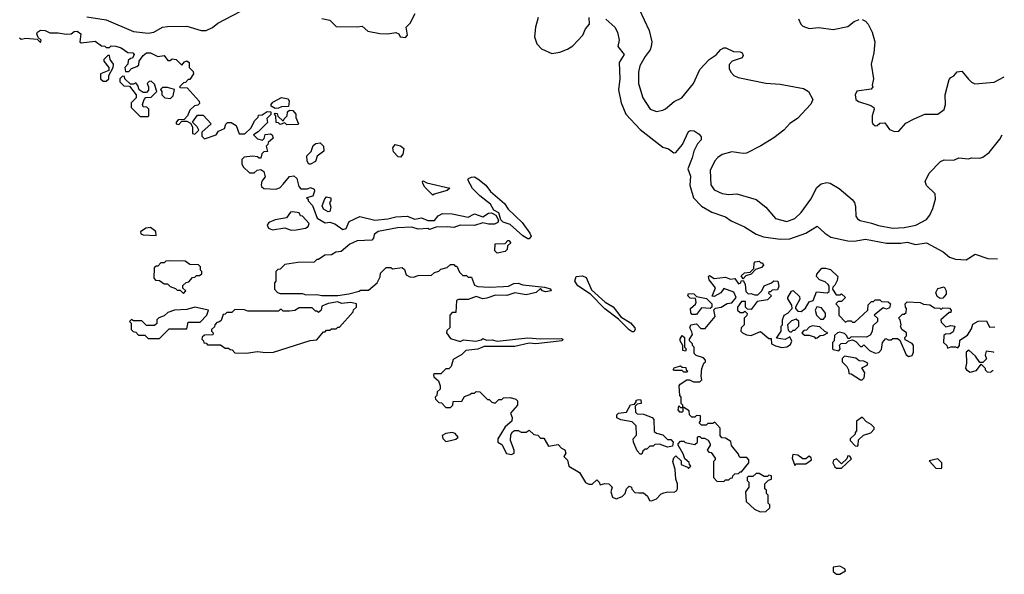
# Model space of a CAD drawing. Extents: x 2210602 to 2357277, y 510288 to 673808.
# Tile 273 of 464: x 2343607 to 2349728, y 555392 to 558842. Entities that reach past the tile are written whole.
import ezdxf

# ---------------------------------------------------------------- set-up
doc = ezdxf.new("R2010")
doc.units = 0

msp = doc.modelspace()

# ---------------------------------------------------------------- linework, layer by layer
at = {"layer": '0CON05XD'}
for points in [[(2344025, 558860), (2344145, 558840.5), (2344315, 558769.4), (2344405, 558758.5), (2344440, 558765), (2344495, 558795.6), (2344525, 558800.5), (2344645, 558801.9), (2344735, 558774.5), (2344765, 558773.8), (2344805, 558792.5), (2344839.5, 558820.5), (2344977, 558893)], [(2347458.3, 558908.3), (2347520, 558775), (2347536.7, 558705), (2347533.3, 558675), (2347526.7, 558655), (2347495, 558613.3), (2347462.5, 558555), (2347454.3, 558515), (2347452.9, 558445), (2347481.2, 558355), (2347526.4, 558286.4), (2347565, 558270), (2347605, 558280), (2347622.3, 558287.7), (2347675, 558334), (2347724.1, 558355.9), (2347796.7, 558445), (2347835, 558532.5), (2347892.5, 558595), (2347935.9, 558624.1), (2347965, 558657.5), (2347983.6, 558666.4), (2347996.4, 558666.4), (2348045, 558643.3), (2348085, 558642.5), (2348097.5, 558635), (2348105, 558620), (2348097.5, 558605), (2348035.5, 558584.5), (2348017, 558563), (2348017.9, 558537.9), (2348026.9, 558515), (2348046.9, 558495), (2348073.1, 558483.1)], [(2345485, 558848.8), (2345535, 558840), (2345575, 558800), (2345705, 558796.7), (2345735, 558802.5), (2345770.7, 558770.7), (2345845, 558756.2), (2345895, 558753.3), (2345945, 558763.3), (2345963, 558753), (2345972.5, 558735), (2346005, 558732), (2346017.5, 558745), (2346010, 558795), (2346035, 558820), (2346065, 558880)], [(2346829.2, 558855), (2346813.8, 558795), (2346807.5, 558735), (2346820.9, 558690.9), (2346850, 558660), (2346915, 558632.5), (2346965, 558639.2), (2347011.7, 558658.3), (2347045, 558680), (2347107.5, 558745), (2347124.5, 558785.5), (2347150, 558815), (2347148, 558855)], [(2347250, 558845), (2347305.8, 558795.8), (2347323.3, 558765), (2347333.8, 558715), (2347324.3, 558674.3), (2347364, 558625), (2347334.3, 558575), (2347336.9, 558475), (2347330, 558405), (2347345.7, 558325), (2347374.3, 558255), (2347465, 558158.6), (2347605, 558050), (2347639.7, 558039.7), (2347673.3, 558013.3), (2347685, 558015.6), (2347728, 558065), (2347764, 558146), (2347777.5, 558152.5), (2347800.3, 558150.3), (2347830.9, 558130.9), (2347843.4, 558113.4), (2347843.3, 558095), (2347820.5, 558069.5), (2347798.1, 558025), (2347788.2, 557981.8), (2347760, 557915), (2347778.1, 557868.1), (2347773.2, 557813.2), (2347795, 557733.8), (2347845, 557682.5), (2347908.8, 557645), (2347995, 557615.8), (2348030.9, 557590.9), (2348113.2, 557553.2), (2348185, 557507.1), (2348231.1, 557491.1), (2348335, 557477.3), (2348395, 557480), (2348493.3, 557515), (2348565, 557558), (2348613.3, 557513.3), (2348650.2, 557490.2), (2348755, 557466.7), (2348795.5, 557464.5), (2348865, 557477.5), (2348995, 557452.2), (2349085, 557451.9), (2349125, 557458.5), (2349175, 557443.1), (2349245, 557454.4), (2349347.4, 557397.4), (2349388, 557365), (2349425, 557352.5), (2349491.2, 557348.8), (2349546, 557384), (2349625, 557357.3), (2349685, 557354.7)], [(2348448.3, 558848.3), (2348462.5, 558815), (2348475, 558802.5), (2348515, 558787.5), (2348575, 558792.5), (2348665, 558780), (2348755, 558800), (2348795, 558830), (2348825, 558842.5)], [(2348845, 558842.5), (2348865, 558832.5), (2348882.5, 558815), (2348907.5, 558765), (2348923.3, 558705), (2348916.7, 558635), (2348900, 558565), (2348913.8, 558475), (2348906.7, 558435), (2348910, 558425), (2348900, 558410), (2348812.1, 558397.9), (2348800, 558375), (2348804.4, 558345), (2348822.4, 558332.4), (2348899.1, 558309.1), (2348916.7, 558295), (2348920, 558285), (2348907.5, 558245), (2348907.5, 558205), (2348910, 558195), (2348925, 558182.5), (2348936.7, 558183.3), (2348955, 558197.5), (2348985, 558200), (2349015, 558160), (2349045, 558147.5), (2349071.7, 558148.3), (2349115, 558197.5), (2349167.5, 558225), (2349235, 558253.8), (2349315, 558254.3), (2349355, 558283.8), (2349363.3, 558315), (2349361.2, 558375), (2349385, 558470), (2349395, 558482.5), (2349415, 558492.5), (2349435, 558517.5), (2349465, 558522.5), (2349505, 558472.5), (2349525, 558452.5), (2349545, 558442.5), (2349665, 558453.3), (2349728.1, 558486.9)], [(2343605, 558730), (2343615, 558720), (2343645, 558727.5), (2343715, 558720), (2343735, 558700), (2343740, 558715), (2343721.7, 558731.7), (2343713.3, 558753.3), (2343717.5, 558765), (2343735, 558776), (2343765, 558773.8), (2343795, 558760), (2343845, 558760), (2343895, 558751.2), (2343927, 558753), (2343945, 558767.5), (2343965, 558770), (2343986.7, 558755), (2343980, 558705), (2343988.3, 558698.3), (2344075, 558707.5), (2344115, 558680), (2344137, 558677), (2344145, 558670), (2344165, 558670), (2344175, 558680), (2344205, 558676.7), (2344237.7, 558667.7), (2344278.3, 558638.3), (2344310, 558635), (2344317.5, 558625), (2344308.3, 558601.7), (2344295, 558600), (2344281.7, 558588.3), (2344280, 558565), (2344260, 558545), (2344265, 558520), (2344285, 558520), (2344301.7, 558538.3), (2344335, 558550), (2344348.3, 558561.7), (2344350, 558585), (2344375, 558620), (2344395, 558636.2), (2344420, 558635), (2344465, 558612.5), (2344505, 558620), (2344528.3, 558588.3), (2344541.7, 558588.3), (2344555, 558597.5), (2344580, 558595), (2344615, 558560), (2344630.7, 558579.3), (2344646.7, 558586.7), (2344660, 558575), (2344660, 558545), (2344685, 558520), (2344687.5, 558505), (2344665, 558470), (2344655, 558470), (2344638.3, 558451.7), (2344625, 558450), (2344600, 558425), (2344605, 558420), (2344648.3, 558418.3), (2344722.5, 558335), (2344725, 558320), (2344715, 558310), (2344693, 558307), (2344665, 558280), (2344650, 558245), (2344628.3, 558221.7), (2344591.7, 558218.3), (2344580, 558205), (2344580, 558195), (2344595, 558190), (2344615, 558210), (2344645, 558210), (2344668.3, 558198.3), (2344680, 558175), (2344680, 558135), (2344695, 558130), (2344720, 558155), (2344710, 558175), (2344680, 558205), (2344711.7, 558248.3), (2344748.3, 558248.3), (2344797.5, 558195), (2344738.3, 558141.7), (2344738.3, 558118.3), (2344755, 558100), (2344827.5, 558125), (2344842, 558148), (2344880, 558165), (2344888.3, 558191.7), (2344898.3, 558201.7), (2344921.7, 558201.7), (2344953, 558183), (2344971.7, 558131.7), (2345007, 558133), (2345045, 558170), (2345067, 558213), (2345090, 558235), (2345091.7, 558248.3), (2345115, 558250), (2345145, 558270), (2345168.3, 558268.3), (2345168.3, 558251.7), (2345142.5, 558227.5), (2345148.3, 558201.7), (2345090, 558145), (2345060, 558125), (2345085, 558100), (2345117, 558093), (2345127.5, 558102.5), (2345133, 558127), (2345165, 558132.5), (2345176.4, 558126.4), (2345182.5, 558105), (2345151.7, 558078.3), (2345150, 558065), (2345140, 558055), (2345148.3, 558021.7), (2345125, 558020), (2345111.7, 558008.3), (2345105, 557980), (2345095, 557980), (2345085, 557990), (2345055, 557992.5), (2345003, 557987), (2344988.3, 557971.7), (2344987.5, 557945), (2344997, 557927), (2345035, 557890), (2345065, 557890), (2345083, 557907), (2345105, 557910), (2345125, 557897.5), (2345132.5, 557865), (2345113, 557837), (2345107.5, 557815), (2345110, 557805), (2345125, 557792.5), (2345201.7, 557788.3), (2345225, 557797.5), (2345245, 557820), (2345283.6, 557866.4), (2345311.7, 557871.7), (2345330, 557855), (2345342.5, 557805), (2345355, 557790), (2345395, 557790), (2345415, 557797.5), (2345438.3, 557788.3), (2345440, 557775), (2345430, 557745), (2345390, 557735), (2345400, 557725), (2345400, 557715), (2345427, 557687), (2345457, 557607), (2345505, 557577.5), (2345535, 557582.5), (2345565, 557573.3), (2345615, 557537.1), (2345636.2, 557543.8), (2345655, 557585.8), (2345721.2, 557618.8), (2345815, 557596), (2345895, 557602.9), (2345945, 557616.2), (2346015, 557620), (2346062.3, 557602.3), (2346105, 557610), (2346145, 557593.8), (2346175, 557592), (2346185, 557593.8), (2346208.7, 557621.3), (2346235, 557636.7), (2346295, 557634.3), (2346394.4, 557614.4), (2346435, 557634.2), (2346485, 557616.7), (2346520.5, 557639.5), (2346540.7, 557640.7), (2346566.2, 557626.2), (2346582.5, 557595), (2346580, 557580), (2346558.8, 557571.2), (2346520.5, 557570.5), (2346485, 557578.8), (2346435, 557562), (2346345, 557563.3), (2346305, 557550), (2346265, 557553.3), (2346195, 557552.5), (2346155, 557537.5), (2346145, 557542.5), (2346085, 557540), (2346045, 557551.2), (2345955, 557548), (2345834.4, 557525.6), (2345810, 557505), (2345807, 557483), (2345795, 557470), (2345705, 557467.5), (2345660, 557445), (2345605, 557400), (2345573, 557397), (2345545, 557380), (2345503, 557377), (2345465, 557350), (2345455, 557350), (2345437, 557333), (2345335, 557332.5), (2345255, 557320), (2345225, 557290), (2345211.7, 557288.3), (2345200, 557275), (2345200, 557215), (2345190, 557205), (2345190, 557165), (2345210, 557145), (2345225, 557140), (2345365, 557140), (2345385, 557130), (2345455, 557133.3), (2345485, 557126.7), (2345585, 557126.2), (2345653, 557137), (2345717, 557153), (2345725, 557160), (2345775, 557160), (2345830, 557205), (2345847, 557243), (2345850, 557265), (2345885, 557300), (2345915, 557300), (2345925, 557292.5), (2345985, 557300), (2345998.3, 557288.3), (2346010, 557255), (2346033, 557243), (2346055, 557240), (2346085, 557250), (2346167, 557253), (2346185, 557270), (2346211.7, 557278.3), (2346225, 557290), (2346265, 557300), (2346285, 557320), (2346305, 557320), (2346315, 557310), (2346325, 557310), (2346341.7, 557271.7), (2346361.7, 557251.7), (2346385, 557250), (2346395, 557240), (2346415, 557240), (2346435, 557190), (2346455, 557182.5), (2346525, 557177.5), (2346615, 557182.5), (2346646.4, 557183.6), (2346678.3, 557201.7), (2346705, 557202.5), (2346735, 557192.5), (2346869.3, 557179.3), (2346907, 557167), (2346910, 557155), (2346875, 557148.8), (2346857.5, 557155), (2346845, 557170), (2346817.5, 557145), (2346755, 557131.4), (2346685, 557143.3), (2346635, 557125.8), (2346565, 557128.8), (2346510.7, 557109.3), (2346485, 557106.7), (2346445, 557120), (2346395, 557102.5), (2346335, 557102.5), (2346322.5, 557095), (2346318.3, 557021.7), (2346295, 557020), (2346280, 557005), (2346280, 556925), (2346261.7, 556908.3), (2346260, 556895), (2346285, 556860), (2346345, 556840), (2346365, 556850), (2346443, 556843), (2346475, 556850), (2346485, 556860), (2346508.3, 556848.3), (2346545, 556851.2), (2346575, 556843.3), (2346765, 556863.3), (2346845, 556856.2), (2346975, 556860), (2346982.5, 556855), (2346980, 556845), (2346815, 556826.7), (2346775, 556830), (2346685, 556810), (2346495, 556810), (2346455, 556792.5), (2346380, 556785), (2346355, 556760)], [(2344145, 558460), (2344160, 558475), (2344160, 558495), (2344187.5, 558545), (2344190, 558565), (2344170, 558595), (2344165, 558620), (2344155, 558620), (2344130, 558595), (2344130, 558585), (2344160, 558545), (2344160, 558525), (2344110, 558505), (2344110, 558475), (2344125, 558460), (2344145, 558460)], [(2344405, 558240), (2344410, 558245), (2344410, 558285), (2344397, 558297), (2344375, 558300), (2344370, 558315), (2344380, 558345), (2344391.7, 558358.3), (2344425, 558360), (2344460, 558395), (2344445, 558440), (2344425, 558460), (2344411.7, 558458.3), (2344400, 558445), (2344407.5, 558425), (2344407, 558403), (2344395, 558390), (2344375, 558390), (2344350, 558405), (2344341.7, 558431.7), (2344328.3, 558448.3), (2344315, 558440), (2344295, 558440), (2344260, 558475), (2344258.3, 558488.3), (2344245, 558490), (2344230, 558475), (2344230, 558455), (2344255, 558430), (2344288.3, 558428.3), (2344330, 558375), (2344330, 558355), (2344300, 558325), (2344300, 558295), (2344355, 558240), (2344405, 558240)], [(2348073.1, 558483.1), (2348245, 558448.1), (2348335, 558441.9), (2348480, 558415), (2348510, 558395), (2348537.5, 558345), (2348525, 558317.5), (2348441.7, 558228.3), (2348395, 558196.7), (2348356.7, 558155), (2348295, 558106.7), (2348215, 558056.7), (2348125, 558011.2), (2348105, 558008.8), (2348035, 558019.2), (2347975, 558004), (2347946.2, 557985), (2347929.2, 557965), (2347900, 557905), (2347904.5, 557814.5), (2347925, 557784), (2347975, 557760.8), (2348015, 557753.8), (2348065, 557758.6), (2348185, 557724), (2348245.9, 557675.9), (2348306, 557606), (2348375, 557586), (2348425, 557606), (2348465, 557643.8), (2348525, 557726.7), (2348561.7, 557798.3), (2348588.8, 557821.2), (2348625, 557829.2), (2348645.4, 557825.4), (2348701.7, 557791.7), (2348782.7, 557722.7), (2348796, 557705), (2348803, 557677), (2348805, 557620), (2348815, 557602.5), (2348832.3, 557592.3), (2348902.7, 557577.3), (2348945, 557561.2), (2349035, 557544.5), (2349105, 557548.5), (2349177.5, 557565), (2349245, 557600), (2349264.4, 557625.6), (2349282.8, 557667.2), (2349300.6, 557725), (2349298.3, 557758.3), (2349245, 557810), (2349236.7, 557835), (2349261.7, 557888.3), (2349330.5, 557959.5), (2349355, 557970), (2349415, 557967.5), (2349445, 557982.5), (2349505, 557977.5), (2349525, 557982.5), (2349575, 557980), (2349595, 557986.7), (2349633.9, 558016.1), (2349700.5, 558099.5), (2349714.4, 558126.5)], [(2344545, 558352.5), (2344561.7, 558368.3), (2344568.3, 558408.3), (2344525, 558420), (2344495, 558420), (2344481.7, 558408.3), (2344490, 558395), (2344490, 558375), (2344510, 558355), (2344545, 558352.5)], [(2345195, 558290), (2345170, 558305), (2345170, 558315), (2345180.7, 558329.3), (2345235, 558357.5), (2345275, 558350), (2345282.5, 558335), (2345278.3, 558301.7), (2345235, 558300), (2345215, 558292.5), (2345195, 558290)], [(2345268.3, 558188.3), (2345255, 558200), (2345225, 558190), (2345215, 558200), (2345201.7, 558201.7), (2345200, 558245), (2345190, 558255), (2345195, 558260), (2345208.3, 558258.3), (2345211.7, 558241.7), (2345245, 558210), (2345250, 558225), (2345270, 558245), (2345271.7, 558268.3), (2345285, 558280), (2345305, 558277.5), (2345322.5, 558255), (2345323.6, 558233.6), (2345340, 558195), (2345335, 558190), (2345268.3, 558188.3)], [(2345415, 557942.5), (2345403.6, 557943.6), (2345393, 557963), (2345392.5, 557995), (2345418.3, 558021.7), (2345430.7, 558059.3), (2345448, 558072), (2345475, 558075.8), (2345495.8, 558055), (2345496.7, 558025), (2345457, 557993), (2345445, 557960), (2345415, 557942.5)], [(2345975, 557987.5), (2345959.3, 557989.3), (2345930.5, 558020.5), (2345926.2, 558045), (2345940, 558065), (2345975, 558056.7), (2345995, 558040), (2345988.8, 558005), (2345975, 557987.5)], [(2346775, 557480), (2346765, 557480), (2346735, 557497.5), (2346655, 557567.5), (2346611.7, 557581.7), (2346597.5, 557597.5), (2346585, 557640), (2346555, 557656.7), (2346534, 557695), (2346467.1, 557747.1), (2346422.7, 557792.7), (2346392.5, 557845), (2346397.5, 557855), (2346415, 557863.3), (2346435, 557863.8), (2346455, 557852.5), (2346505, 557812), (2346533.7, 557773.7), (2346619.7, 557699.7), (2346644.3, 557664.3), (2346730.3, 557580.3), (2346777.5, 557515), (2346786.7, 557495), (2346775, 557480)], [(2346175, 557750), (2346125, 557800), (2346113, 557823), (2346110, 557835), (2346115, 557840), (2346138.3, 557828.3), (2346280, 557795), (2346265, 557780), (2346183, 557757), (2346175, 557750)], [(2345525, 557647.5), (2345495, 557662.5), (2345487.5, 557685), (2345503, 557727), (2345515, 557740), (2345540, 557735), (2345540, 557715), (2345532.5, 557705), (2345540, 557675), (2345535, 557650), (2345525, 557647.5)], [(2345295, 557532.9), (2345325, 557534.3), (2345382.5, 557545), (2345400, 557555), (2345406.7, 557575), (2345365, 557620), (2345351.7, 557621.7), (2345345, 557640), (2345305, 557647.5), (2345290, 557645), (2345265, 557610), (2345195, 557597.5), (2345155, 557581.2), (2345145.8, 557565), (2345154.3, 557545), (2345177.5, 557535), (2345255, 557546.5), (2345295, 557532.9)], [(2344455, 557500), (2344452.5, 557525), (2344419.3, 557549.3), (2344390, 557545), (2344358.3, 557521.7), (2344360.7, 557510.7), (2344373.8, 557503.8), (2344455, 557500)], [(2346575, 557390), (2346560, 557405), (2346561.7, 557448.3), (2346625, 557450), (2346641.7, 557468.3), (2346648.3, 557468.3), (2346660, 557455), (2346640, 557435), (2346638.3, 557411.7), (2346625, 557400), (2346585, 557392.5), (2346575, 557390)], [(2344625, 557140), (2344640, 557155), (2344621.7, 557171.7), (2344621.7, 557188.3), (2344641.7, 557208.3), (2344658.3, 557211.7), (2344681.7, 557238.3), (2344695, 557240), (2344705, 557250), (2344725, 557250), (2344738.3, 557261.7), (2344740, 557275), (2344730, 557285), (2344730, 557305), (2344718.3, 557318.3), (2344665, 557320), (2344635, 557340), (2344535, 557342.5), (2344515, 557340), (2344505, 557330), (2344485, 557330), (2344465, 557310), (2344455, 557310), (2344441.7, 557298.3), (2344440, 557235), (2344451.7, 557221.7), (2344475, 557220), (2344505, 557200), (2344525, 557200), (2344541.7, 557181.7), (2344575, 557170), (2344585, 557160), (2344605, 557160), (2344625, 557140)], [(2346355, 556760), (2346301.7, 556728.3), (2346290, 556685), (2346275, 556670), (2346255, 556670), (2346225, 556640), (2346185, 556640), (2346180, 556635), (2346181.7, 556621.7), (2346210, 556595), (2346220, 556565), (2346220, 556545), (2346201.7, 556528.3), (2346200, 556505), (2346190, 556495), (2346191.7, 556481.7), (2346211.7, 556461.7), (2346228.3, 556458.3), (2346255, 556430), (2346285, 556430), (2346300, 556445), (2346301.7, 556468.3), (2346355, 556470), (2346371.7, 556498.3), (2346405, 556510), (2346415, 556520), (2346435, 556520), (2346445, 556530), (2346467, 556527), (2346515, 556480), (2346525, 556480), (2346543, 556463), (2346555, 556460), (2346565, 556460), (2346585, 556480), (2346605, 556480), (2346615, 556490), (2346655, 556492.5), (2346691.7, 556481.7), (2346701.7, 556471.7), (2346702.5, 556445), (2346657.5, 556395), (2346668.3, 556368.3), (2346666.7, 556345), (2346625, 556310), (2346580, 556235), (2346580, 556215), (2346605, 556200), (2346633.6, 556143.6), (2346665, 556137.5), (2346680, 556145), (2346680, 556165), (2346657.5, 556225), (2346660.7, 556259.3), (2346670.7, 556279.3), (2346683.6, 556286.4), (2346705, 556286.7), (2346725, 556277.5), (2346755, 556277.5), (2346775, 556290), (2346803, 556263), (2346827, 556257), (2346845, 556240), (2346865, 556240), (2346895, 556190), (2346955, 556200), (2346975, 556177.5), (2346995, 556167.5), (2347002.5, 556145), (2346990, 556125), (2347011.7, 556101.7), (2347020, 556065), (2347087.5, 556025), (2347125, 555962.5), (2347145, 555952.5), (2347165, 555953.3), (2347195, 555980), (2347210, 555965), (2347215, 555950), (2347245, 555957.5), (2347270, 555955), (2347290, 555935), (2347282.5, 555905), (2347293, 555873), (2347315, 555862.5), (2347353, 555877), (2347370, 555895), (2347380, 555925), (2347395, 555940), (2347410, 555935), (2347411.7, 555921.7), (2347431.7, 555901.7), (2347455, 555900), (2347485, 555900), (2347509.3, 555879.3), (2347521.7, 555851.7), (2347535, 555850), (2347565, 555862.5), (2347595, 555892.5), (2347610.5, 555899.5), (2347636.4, 555906.4), (2347675, 555902.5), (2347689.3, 555910.7), (2347696.1, 555923.9), (2347696.2, 555955), (2347686.7, 555985), (2347682.5, 556045), (2347667.5, 556095), (2347673, 556117), (2347685, 556130), (2347718.3, 556098.3), (2347720, 556075), (2347758.3, 556058.3), (2347765, 556050), (2347780, 556065), (2347770, 556075), (2347768.3, 556088.3), (2347741.7, 556111.7), (2347731.7, 556141.7), (2347700, 556195), (2347700, 556205), (2347715, 556220), (2347735, 556220), (2347743, 556213), (2347805, 556200), (2347820, 556215), (2347820, 556245), (2347825, 556250), (2347835, 556250), (2347845, 556240), (2347865, 556240), (2347886.4, 556226.4), (2347900, 556205), (2347900, 556195), (2347880, 556165), (2347891.7, 556151.7), (2347905, 556150), (2347930, 556115), (2347930, 556105), (2347920, 556095), (2347920, 555995), (2347941.7, 555971.7), (2347985, 555970), (2347995, 555980), (2348015, 555980), (2348025, 555990), (2348038.3, 555991.7), (2348040, 556005), (2348051.7, 556018.3), (2348075, 556020), (2348085, 556030), (2348095, 556030), (2348140, 556085), (2348140, 556105), (2348128.3, 556118.3), (2348085, 556120), (2348080, 556125), (2348075, 556140), (2348033, 556193), (2348028.3, 556218.3), (2347995, 556240), (2347971.7, 556241.7), (2347962.5, 556255), (2347961.7, 556301.7), (2347928.3, 556338.3), (2347915, 556330), (2347885, 556330), (2347875, 556320), (2347845, 556320), (2347830, 556335), (2347840, 556345), (2347838.3, 556378.3), (2347815, 556380), (2347805, 556370), (2347785, 556370), (2347770, 556385), (2347768.3, 556408.3), (2347735, 556430), (2347730, 556430), (2347730, 556405), (2347725, 556400), (2347711.7, 556401.7), (2347700, 556415), (2347705, 556440), (2347715, 556430), (2347730, 556430), (2347730, 556445), (2347720, 556455), (2347720, 556495), (2347710, 556505), (2347707.5, 556565), (2347712.5, 556575), (2347755, 556602.5), (2347771.7, 556601.7), (2347795, 556590), (2347835, 556590), (2347848.3, 556601.7), (2347842.5, 556625), (2347848.3, 556671.7), (2347860, 556705), (2347870, 556715), (2347870, 556725), (2347858.3, 556738.3), (2347813, 556753), (2347800, 556765), (2347800, 556805), (2347790, 556815), (2347790, 556825), (2347770, 556845), (2347770, 556855), (2347790, 556885), (2347785, 556900), (2347772.5, 556925), (2347780, 556945), (2347815, 556950), (2347841.7, 556921.7), (2347868.3, 556921.7), (2347930, 556995), (2347921.7, 557038.3), (2347932.5, 557047.5), (2347967, 557053), (2348005, 557077.5), (2348035, 557080), (2348060, 557115), (2348046.7, 557146.7), (2347985, 557170), (2347965, 557143.3), (2347925, 557120), (2347911.7, 557121.7), (2347932.5, 557175), (2347893, 557223), (2347890, 557245), (2347895, 557250), (2347923.3, 557233.3), (2347995, 557240), (2348025, 557227.5), (2348051.7, 557231.7), (2348075, 557200), (2348090, 557205), (2348091.7, 557218.3), (2348105, 557220), (2348116.4, 557196.4), (2348121.2, 557151.2), (2348135, 557137.5), (2348155, 557140), (2348175, 557130), (2348195, 557130), (2348220, 557155), (2348235, 557187.5), (2348280, 557205), (2348295, 557217.5), (2348320, 557215), (2348326.2, 557185), (2348318.3, 557161.7), (2348285, 557160), (2348275, 557150), (2348265, 557150), (2348261.7, 557141.7), (2348280, 557125), (2348255, 557100), (2348191.7, 557088.3), (2348155, 557040), (2348131.7, 557041.7), (2348120, 557055), (2348118.3, 557088.3), (2348095, 557090), (2348070, 557055), (2348070, 557035), (2348085, 557020), (2348105, 557020), (2348115, 557030), (2348130, 557015), (2348128.3, 557001.7), (2348110, 556985), (2348110, 556945), (2348092.5, 556925), (2348090, 556905), (2348100, 556895), (2348125, 556882.5), (2348155, 556877.5), (2348211.7, 556901.7), (2348265, 556860), (2348278.3, 556858.3), (2348280, 556825), (2348305, 556812.5), (2348345, 556803.3), (2348375, 556807.5), (2348398.3, 556821.7), (2348407, 556843), (2348395, 556870), (2348365, 556852.5), (2348311.7, 556861.7), (2348340, 556905), (2348340, 556935), (2348350, 556945), (2348350, 556975), (2348360, 557005), (2348383, 557017), (2348410, 557045), (2348407, 557067), (2348382.5, 557105), (2348382.5, 557115), (2348405, 557152.5), (2348415, 557157.5), (2348455, 557120), (2348456.4, 557103.6), (2348430, 557055), (2348430, 557045), (2348445, 557030), (2348465, 557027.5), (2348493, 557047), (2348515, 557087.5), (2348540, 557095), (2348560, 557150), (2348627.5, 557142.5), (2348638.3, 557151.7), (2348640, 557185), (2348632.5, 557195), (2348615, 557212.5), (2348580, 557225), (2348560, 557245), (2348561.7, 557258.3), (2348593.6, 557296.4), (2348616.4, 557296.4), (2348647.5, 557287.5), (2348693.3, 557245), (2348689.5, 557220.5), (2348675, 557190), (2348661.7, 557178.3), (2348660, 557165), (2348681.7, 557131.7), (2348705, 557130), (2348715, 557137.5), (2348740, 557115), (2348715, 557090), (2348695, 557090), (2348680, 557075), (2348700, 557055), (2348700, 557005), (2348741.7, 556961.7), (2348755, 556970), (2348775, 556970), (2348785, 556960), (2348798.3, 556961.7), (2348880, 557035), (2348881.7, 557068.3), (2348901.7, 557088.3), (2348915, 557090), (2348925, 557100), (2348955, 557100), (2348965, 557090), (2349007, 557087), (2349020, 557075), (2349015, 557050), (2348995, 557042.5), (2348975, 557050), (2348920, 557005), (2348940, 556985), (2348940, 556965), (2348911.7, 556938.3), (2348907, 556903), (2348895, 556880), (2348871.7, 556868.3), (2348775, 556870), (2348765, 556860), (2348755, 556860), (2348750, 556875), (2348735, 556890), (2348705, 556897.5), (2348690, 556895), (2348673, 556877), (2348670, 556845), (2348660, 556835), (2348660, 556795), (2348665, 556790), (2348698.3, 556781.7), (2348707.5, 556795), (2348702.5, 556817.5), (2348713, 556827), (2348745, 556830), (2348760, 556845), (2348785, 556850), (2348805, 556840), (2348835, 556810), (2348845, 556810), (2348855, 556820), (2348890, 556785), (2348925, 556767.5), (2348948.3, 556771.7), (2348965, 556790), (2348970, 556835), (2348991.7, 556858.3), (2349005, 556850), (2349025, 556850), (2349035, 556860), (2349065, 556860), (2349078.3, 556848.3), (2349118.3, 556758.3), (2349135, 556746.7), (2349155, 556753.3), (2349163.3, 556775), (2349162.5, 556815), (2349155, 556827.5), (2349111.7, 556851.7), (2349110, 556865), (2349120, 556875), (2349120, 556895), (2349090, 556915), (2349082.5, 556935), (2349087.5, 556945), (2349080, 556975), (2349070, 556985), (2349095, 557010), (2349105, 557010), (2349118.3, 557021.7), (2349120, 557045), (2349113, 557053), (2349112.5, 557075), (2349125, 557087.5), (2349205, 557082.5), (2349225, 557072.5), (2349265, 557067.5), (2349295, 557050), (2349327.5, 557047.5), (2349335, 557040), (2349345, 557050), (2349388.3, 557048.3), (2349397.5, 557035), (2349395, 557020), (2349385, 557020), (2349332.5, 556975), (2349335, 556960), (2349365, 556932.5), (2349395, 556940), (2349420, 556935), (2349409.3, 556900.7), (2349391.7, 556888.3), (2349363, 556887), (2349353, 556877), (2349350, 556835), (2349370, 556815), (2349375, 556800), (2349395, 556807.5), (2349425, 556807.5), (2349438.3, 556801.7), (2349450, 556815), (2349451.7, 556848.3), (2349499.3, 556880.7), (2349525, 556920), (2349531.7, 556948.3), (2349565, 556967.5), (2349618.3, 556968.3), (2349635, 556930), (2349668.5, 556931)], [(2348105, 557230), (2348091.7, 557248.3), (2348113, 557267), (2348148.3, 557271.7), (2348170, 557295), (2348173, 557327), (2348180, 557335), (2348205, 557340), (2348215, 557330), (2348225, 557330), (2348230, 557315), (2348218.3, 557301.7), (2348181.7, 557288.3), (2348155, 557260), (2348121.7, 557248.3), (2348105, 557230)], [(2347415, 556900), (2347395, 556912), (2347328.8, 556978.8), (2347243.6, 557043.6), (2347155.8, 557135.8), (2347077, 557187), (2347057.5, 557215), (2347066, 557244), (2347105, 557248), (2347128.3, 557238.3), (2347161.7, 557161.7), (2347245.7, 557085.7), (2347295.9, 557055.9), (2347343.8, 556993.8), (2347405, 556956.7), (2347431.2, 556925), (2347433.8, 556915), (2347425, 556901.2), (2347415, 556900)], [(2349328.3, 557108.3), (2349310.7, 557120.7), (2349302.5, 557145), (2349315, 557170), (2349355, 557180), (2349366.4, 557156.4), (2349367.5, 557135), (2349345, 557110), (2349328.3, 557108.3)], [(2347815, 557007.5), (2347788.3, 557008.3), (2347778.3, 557018.3), (2347777.5, 557045), (2347808.3, 557071.7), (2347812.5, 557085), (2347808.3, 557108.3), (2347775, 557110), (2347760, 557125), (2347765, 557140), (2347797, 557137), (2347815, 557120), (2347877.5, 557107.5), (2347910, 557075), (2347910, 557055), (2347900, 557045), (2347845, 557050), (2347815, 557007.5)], [(2344475, 556860), (2344535, 556920), (2344645, 556920), (2344655, 556960), (2344728.3, 556961.7), (2344770, 557005), (2344780, 557035), (2344695, 557053.3), (2344645, 557040), (2344570, 557035), (2344528.3, 557021.7), (2344505, 557000), (2344471.7, 556988.3), (2344460, 556975), (2344458.3, 556951.7), (2344445, 556940), (2344395, 556940), (2344365, 556970), (2344315, 556970), (2344301.7, 556978.3), (2344290, 556965), (2344300, 556955), (2344300, 556915), (2344311.7, 556901.7), (2344328.3, 556898.3), (2344345, 556880), (2344385, 556880), (2344405, 556860), (2344475, 556860)], [(2345015, 556767.5), (2345085, 556777.5), (2345135, 556771.2), (2345185, 556774.2), (2345413, 556847), (2345455, 556850), (2345495, 556900), (2345505, 556900), (2345515, 556910), (2345535, 556910), (2345545, 556920), (2345575, 556920), (2345585, 556930), (2345595, 556930), (2345680, 557025), (2345681.7, 557038.3), (2345700, 557055), (2345700, 557075), (2345665, 557082.5), (2345607, 557077), (2345585, 557086.7), (2345525, 557076.7), (2345485, 557060), (2345480, 557035), (2345465, 557020), (2345455, 557030), (2345445, 557030), (2345425, 557050), (2345345, 557050), (2345317, 557033), (2345285, 557030), (2345245, 557030), (2345235, 557040), (2345225, 557040), (2345215, 557030), (2345025, 557030), (2345005, 557037.5), (2344945, 557040), (2344925, 557020), (2344895, 557020), (2344885, 557010), (2344871.7, 557008.3), (2344858.3, 556971.7), (2344845, 556960), (2344831.7, 556958.3), (2344820, 556945), (2344818.3, 556931.7), (2344800, 556915), (2344800, 556905), (2344810, 556895), (2344808.3, 556881.7), (2344755, 556880), (2344741.7, 556868.3), (2344740, 556855), (2344750, 556845), (2344751.7, 556831.7), (2344765, 556830), (2344775, 556820), (2344855, 556820), (2344885, 556800), (2344905, 556800), (2344915, 556790), (2344928.3, 556788.3), (2344945, 556770), (2345015, 556767.5)], [(2348605, 556980), (2348616.7, 556995), (2348617, 557017), (2348590.7, 557050.7), (2348563.3, 557056.7), (2348552.5, 557035), (2348560, 557005), (2348585, 556980), (2348605, 556980)], [(2348405, 556900), (2348415, 556910), (2348425, 556910), (2348450, 556935), (2348450, 556965), (2348435, 556980), (2348405, 556970), (2348380, 556945), (2348385, 556910), (2348395, 556900), (2348405, 556900)], [(2348555, 556860), (2348565, 556862.5), (2348583, 556877), (2348605, 556880), (2348630, 556895), (2348611.7, 556901.7), (2348581.7, 556931.7), (2348533, 556937), (2348515, 556930), (2348498.3, 556911.7), (2348481.7, 556908.3), (2348470, 556895), (2348485, 556880), (2348515, 556880), (2348545, 556870), (2348555, 556860)], [(2347745, 556780), (2347730, 556785), (2347730, 556815), (2347713.6, 556843.6), (2347713, 556857), (2347725, 556877.5), (2347740, 556865), (2347740, 556805), (2347750, 556795), (2347745, 556780)], [(2348845, 556602.5), (2348856.4, 556613.6), (2348860, 556645), (2348842.5, 556677.5), (2348875, 556692.5), (2348880, 556705), (2348855, 556717.5), (2348825, 556720), (2348805, 556737.5), (2348735, 556750), (2348720, 556735), (2348720, 556715), (2348750, 556685), (2348760, 556665), (2348761.7, 556641.7), (2348775, 556640), (2348833, 556603), (2348845, 556602.5)], [(2349662.4, 556770.9), (2349660, 556775), (2349615, 556780), (2349610, 556755), (2349617.5, 556732.5), (2349595, 556710), (2349575, 556710), (2349549.3, 556749.3), (2349507, 556787), (2349490, 556775), (2349492.5, 556705), (2349487.5, 556675), (2349493.6, 556663.6), (2349515, 556650), (2349555, 556660), (2349585, 556700), (2349610, 556675), (2349610, 556665), (2349621.7, 556651.7), (2349645, 556650), (2349655, 556660), (2349658.2, 556660)], [(2347755, 556650), (2347735, 556650), (2347725, 556660), (2347675, 556660), (2347670, 556665), (2347675, 556677.5), (2347715, 556690), (2347725, 556680), (2347748.3, 556678.3), (2347750, 556665), (2347760, 556655), (2347755, 556650)], [(2347475, 556140), (2347465, 556140), (2347445, 556160), (2347422.5, 556215), (2347420, 556235), (2347441.7, 556258.3), (2347440, 556315), (2347415, 556340), (2347343, 556353), (2347320, 556365), (2347320, 556385), (2347330, 556395), (2347378.3, 556401.7), (2347403.6, 556446.4), (2347428.3, 556451.7), (2347440, 556465), (2347440, 556475), (2347455, 556480), (2347468.3, 556478.3), (2347470, 556455), (2347445, 556450), (2347432.5, 556437.5), (2347435, 556400), (2347445, 556390), (2347485, 556387.5), (2347538.3, 556368.3), (2347550, 556355), (2347551.7, 556281.7), (2347565, 556270), (2347605, 556260), (2347635, 556230), (2347655, 556230), (2347670, 556215), (2347665, 556190), (2347635, 556182.5), (2347585, 556202.5), (2347555, 556200), (2347545, 556190), (2347525, 556190), (2347505, 556170), (2347495, 556170), (2347481.7, 556158.3), (2347475, 556140)], [(2348815, 556190), (2348820, 556195), (2348821.7, 556228.3), (2348853, 556257), (2348898.3, 556271.7), (2348920, 556295), (2348920, 556305), (2348900, 556325), (2348870.7, 556340.7), (2348845, 556370), (2348810, 556345), (2348810, 556285), (2348800, 556275), (2348800, 556265), (2348770, 556235), (2348770, 556225), (2348801.7, 556191.7), (2348815, 556190)], [(2346255, 556217.5), (2346285, 556223.8), (2346317.7, 556232.3), (2346333.3, 556245), (2346315, 556268.8), (2346295, 556273.8), (2346255, 556268.8), (2346233.8, 556255), (2346236.4, 556236.4), (2346255, 556217.5)], [(2348425, 556070), (2348435, 556080), (2348495, 556080), (2348530, 556105), (2348527, 556117), (2348515, 556127.5), (2348495, 556110), (2348475, 556110), (2348445, 556132.5), (2348413, 556137), (2348410, 556115), (2348425, 556070)], [(2348715, 556052.5), (2348778.3, 556111.7), (2348768.3, 556128.3), (2348755, 556130), (2348748.3, 556111.7), (2348715, 556080), (2348685, 556110), (2348667, 556103), (2348662.5, 556085), (2348675, 556060), (2348685, 556052.5), (2348715, 556052.5)], [(2349335, 556050), (2349340, 556055), (2349340, 556085), (2349315, 556110), (2349261.7, 556098.3), (2349301.7, 556051.7), (2349335, 556050)], [(2348210.7, 555780.7), (2348245, 555782.5), (2348270, 555805), (2348270, 555825), (2348260, 555835), (2348260, 555885), (2348250, 555895), (2348250, 555915), (2348240, 555925), (2348240, 555955), (2348261.7, 555978.3), (2348280, 555985), (2348280, 556005), (2348265, 556010), (2348255, 556000), (2348235, 556000), (2348205, 556020), (2348185, 556020), (2348165, 556000), (2348135, 556000), (2348130, 555995), (2348130, 555975), (2348140, 555965), (2348140, 555935), (2348120, 555905), (2348122.5, 555845), (2348175, 555797.5), (2348210.7, 555780.7)], [(2348685, 555392.5), (2348705, 555393.3), (2348740, 555415), (2348736.4, 555426.4), (2348705, 555442.5), (2348665, 555437.5), (2348665, 555410), (2348685, 555392.5)]]:
    msp.add_lwpolyline(points, dxfattribs=at)

doc.saveas('drawing.dxf')
